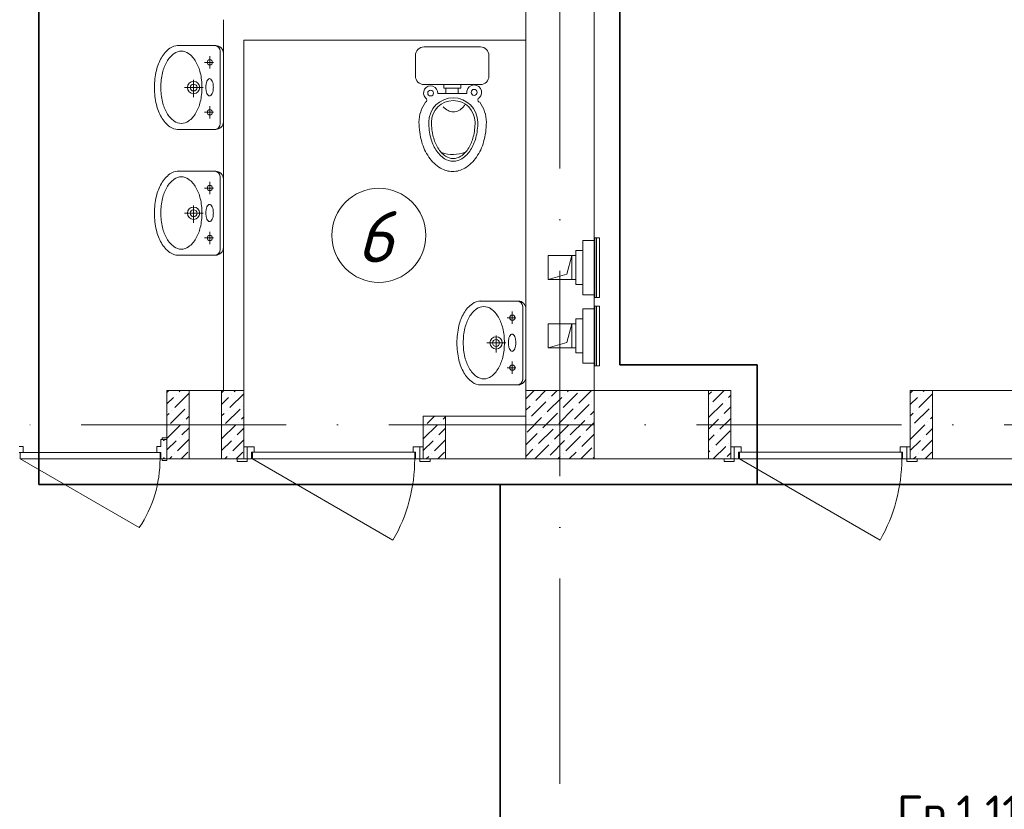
# Model space of a CAD drawing. Header units: millimetres. Extents: x 1114507 to 93926427, y 174473 to 817039.
# Tile 361 of 483: x 1839347 to 1845109, y 773875 to 778495. Entities that reach past the tile are written whole.
import ezdxf

# ---------------------------------------------------------------- set-up
doc = ezdxf.new("R2010")
doc.units = ezdxf.units.MM
doc.linetypes.add('ACAD_ISO10W100', pattern=[18, 12, -3, 0, -3])
doc.linetypes.add('ADSK_Скрыто', pattern=[6, 3, -3])
for name, color, linetype, lineweight in [('_Hidden_', 7, 'ADSK_Скрыто', 9), ('Doors', 86, 'Continuous', 13), ('expl', 234, 'Continuous', 13), ('Mechanical Equipment', 7, 'Continuous', 18), ('размеры', 12, 'Continuous', 15), ('Сантехника', 150, 'Continuous', 13)]:
    doc.layers.add(name, color=color, linetype=linetype, lineweight=lineweight)
doc.layers.add('ventilatsiya', color=7, linetype='Continuous')
doc.styles.add('iso', font='isocpeur.TTF')
doc.styles.get("Standard").update_dxf_attribs({"font": 'isocpeui.ttf'})
doc.styles.add('Суннат', font='ariali.ttf', dxfattribs={"height": 250})

# ---------------------------------------------------------------- blocks, each defined once
blk = doc.blocks.new('blok1qavmak')
at = {"color": 1, "linetype": 'ACAD_ISO10W100', "lineweight": 0, "ltscale": 100}
for p, q in [((1495360.8, 782425.1), (1495360.8, 766825.1)), ((1518960.8, 776125.1), (1491960.8, 776125.1))]:
    blk.add_line(p, q, dxfattribs=at)
at = {"lineweight": 0, "ltscale": 100}
for p, q in [((1495160.8, 776325.1), (1495160.8, 782225.1)), ((1495560.8, 776325.1), (1495560.8, 782225.1)), ((1493390.8, 776325.1), (1493390.8, 778495.1)), ((1493510.8, 776325.1), (1493510.8, 778375.1)), ((1493510.8, 778375.1), (1495160.8, 778375.1)), ((1493510.8, 776325.1), (1493060.8, 776325.1)), ((1493060.8, 776325.1), (1493060.8, 775925.1)), ((1493510.8, 776325.1), (1493510.8, 775925.1)), ((1496360.8, 776325.1), (1495560.8, 776325.1)), ((1496360.8, 776325.1), (1496360.8, 775925.1)), ((1504760.8, 776325.1), (1497410.8, 776325.1)), ((1497410.8, 776325.1), (1497410.8, 775925.1)), ((1495160.8, 776175.1), (1494560.8, 776175.1)), ((1494560.8, 776175.1), (1494560.8, 775925.1)), ((1493510.8, 775925.1), (1493060.8, 775925.1)), ((1496360.8, 775925.1), (1494560.8, 775925.1)), ((1505960.8, 775925.1), (1497410.8, 775925.1))]:
    blk.add_line(p, q, dxfattribs=at)
at = {"linetype": 'Continuous', "lineweight": 0, "ltscale": 100}
for p, q in [((1493060.8, 776314.3, 0), (1493071.6, 776325.1, 0)), ((1493106.6, 776225.4, 0), (1493190.8, 776309.6, 0)), ((1493115, 776301.2, 0), (1493115, 776301.2, 0)), ((1493131.9, 776318, 0), (1493139, 776325.1, 0)), ((1493380.8, 776311.4, 0), (1493394.5, 776325.1, 0)), ((1493429.5, 776225.4, 0), (1493510.8, 776306.7, 0)), ((1493437.9, 776301.2, 0), (1493437.9, 776301.2, 0)), ((1493454.8, 776318, 0), (1493461.9, 776325.1, 0)), ((1495160.8, 776277), (1495208.9, 776325.1)), ((1495219.1, 776267.9), (1495276.3, 776325.1)), ((1495311.7, 776293.2), (1495343.7, 776325.1)), ((1495379.1, 776225.8), (1495463.3, 776310)), ((1495387.5, 776301.6), (1495387.5, 776301.6)), ((1495404.3, 776318.4), (1495411, 776325.1)), ((1495471.7, 776251.1), (1495545.7, 776325.1)), ((1496230.8, 776302, 0), (1496246.6, 776317.7, 0)), ((1496255, 776258.8, 0), (1496321.3, 776325.1, 0)), ((1496347.6, 776284.1, 0), (1496360.8, 776297.3, 0)), ((1497425.6, 776325.1, 0), (1497410.8, 776310.4, 0)), ((1497540.8, 776305.7, 0), (1497461.5, 776226.3, 0)), ((1497469.9, 776302.1, 0), (1497469.9, 776302.1, 0)), ((1497492.9, 776325.1, 0), (1497486.8, 776319, 0)), ((1493060.8, 776247, 0), (1493098.2, 776284.3, 0)), ((1493380.8, 776244.1, 0), (1493421.1, 776284.3, 0)), ((1495193.9, 776175.3), (1495278.1, 776259.5)), ((1495202.3, 776251.1), (1495202.3, 776251.1)), ((1495286.5, 776200.6), (1495370.7, 776284.8)), ((1495294.9, 776276.3), (1495294.9, 776276.3)), ((1495446.4, 776158.5), (1495530.6, 776242.7)), ((1495547.5, 776259.5), (1495547.5, 776259.5)), ((1496230.8, 776167.3, 0), (1496313.9, 776250.4, 0)), ((1496238.2, 776242, 0), (1496238.2, 776242, 0)), ((1496330.8, 776267.2, 0), (1496330.8, 776267.2, 0)), ((1497453.1, 776285.3, 0), (1497410.8, 776243, 0)), ((1493060.8, 776179.6, 0), (1493072.9, 776191.7, 0)), ((1493081.3, 776132.8, 0), (1493165.5, 776217, 0)), ((1493089.8, 776208.6, 0), (1493089.8, 776208.6, 0)), ((1493182.4, 776233.8, 0), (1493182.4, 776233.8, 0)), ((1493380.8, 776176.7, 0), (1493395.8, 776191.7, 0)), ((1493404.3, 776132.8, 0), (1493488.5, 776217, 0)), ((1493412.7, 776208.6, 0), (1493412.7, 776208.6, 0)), ((1493505.3, 776233.8, 0), (1493505.3, 776233.8, 0)), ((1495160.8, 776209.7), (1495185.4, 776234.2)), ((1495261.2, 776108), (1495345.4, 776192.2)), ((1495269.6, 776183.7), (1495269.6, 776183.7)), ((1495353.8, 776133.2), (1495438, 776217.4)), ((1495362.2, 776209), (1495362.2, 776209)), ((1495454.8, 776234.2), (1495454.8, 776234.2)), ((1495539, 776183.7), (1495560.8, 776205.5)), ((1496322.4, 776191.5, 0), (1496360.8, 776229.9, 0)), ((1497427.9, 776192.7, 0), (1497410.8, 776175.7, 0)), ((1497520.5, 776217.9, 0), (1497436.3, 776133.7, 0)), ((1497444.7, 776209.5, 0), (1497444.7, 776209.5, 0)), ((1497537.3, 776234.8, 0), (1497537.3, 776234.8, 0)), ((1493060.8, 776044.9, 0), (1493140.3, 776124.4, 0)), ((1493157.1, 776141.2, 0), (1493157.1, 776141.2, 0)), ((1493173.9, 776158, 0), (1493190.8, 776174.9, 0)), ((1493380.8, 776042, 0), (1493463.2, 776124.4, 0)), ((1493480, 776141.2, 0), (1493480, 776141.2, 0)), ((1493496.9, 776158, 0), (1493510.8, 776172, 0)), ((1494560.8, 776042, 0), (1494643.2, 776124.4, 0)), ((1494584.3, 776132.8, 0), (1494626.6, 776175.1, 0)), ((1494660, 776141.2, 0), (1494660, 776141.2, 0)), ((1494676.9, 776158, 0), (1494690.8, 776172, 0)), ((1495168.6, 776082.7), (1495252.8, 776166.9)), ((1495177, 776158.5), (1495177, 776158.5)), ((1495328.6, 776040.6), (1495412.8, 776124.8)), ((1495421.2, 776065.9), (1495505.4, 776150.1)), ((1495429.6, 776141.6), (1495429.6, 776141.6)), ((1495513.8, 776091.1), (1495560.8, 776138.2)), ((1495522.2, 776166.9), (1495522.2, 776166.9)), ((1496230.8, 776099.9, 0), (1496288.7, 776157.8, 0)), ((1496297.1, 776098.9, 0), (1496360.8, 776162.6, 0)), ((1496305.5, 776174.6, 0), (1496305.5, 776174.6, 0)), ((1497495.2, 776125.3, 0), (1497411, 776041.1, 0)), ((1497512, 776142.2, 0), (1497512, 776142.2, 0)), ((1497540.8, 776171, 0), (1497528.9, 776159, 0)), ((1493064.5, 776115.9, 0), (1493064.5, 776115.9, 0)), ((1493148.7, 776065.4, 0), (1493190.8, 776107.6, 0)), ((1493387.4, 776115.9, 0), (1493387.4, 776115.9, 0)), ((1493471.6, 776065.4, 0), (1493510.8, 776104.7, 0)), ((1494567.4, 776115.9, 0), (1494567.4, 776115.9, 0)), ((1494651.6, 776065.4, 0), (1494690.8, 776104.7, 0)), ((1495160.8, 776007.6), (1495227.5, 776074.3)), ((1495236, 776015.4), (1495320.1, 776099.5)), ((1495244.4, 776091.1), (1495244.4, 776091.1)), ((1495337, 776116.4), (1495337, 776116.4)), ((1495488.5, 775998.5), (1495560.8, 776070.8)), ((1495496.9, 776074.3), (1495496.9, 776074.3)), ((1496230.8, 776032.6, 0), (1496263.4, 776065.2, 0)), ((1496271.9, 776006.2, 0), (1496356, 776090.4, 0)), ((1496280.3, 776082, 0), (1496280.3, 776082, 0)), ((1497419.4, 776116.9, 0), (1497419.4, 776116.9, 0)), ((1497540.8, 776103.6, 0), (1497503.6, 776066.4, 0)), ((1493060.8, 775977.6, 0), (1493115, 776031.8, 0)), ((1493123.4, 775972.8, 0), (1493190.8, 776040.2, 0)), ((1493131.9, 776048.6, 0), (1493131.9, 776048.6, 0)), ((1493380.8, 775974.7, 0), (1493437.9, 776031.8, 0)), ((1493446.4, 775972.8, 0), (1493510.8, 776037.3, 0)), ((1493454.8, 776048.6, 0), (1493454.8, 776048.6, 0)), ((1494560.8, 775974.7, 0), (1494617.9, 776031.8, 0)), ((1494626.4, 775972.8, 0), (1494690.8, 776037.3, 0)), ((1494634.8, 776048.6, 0), (1494634.8, 776048.6, 0)), ((1495213.1, 775925.1), (1495294.9, 776006.9)), ((1495303.3, 775948), (1495387.5, 776032.2)), ((1495311.7, 776023.8), (1495311.7, 776023.8)), ((1495395.9, 775973.3), (1495480.1, 776057.4)), ((1495404.3, 776049), (1495404.3, 776049)), ((1496347.6, 776014.7, 0), (1496347.6, 776014.7, 0)), ((1497469.9, 776032.7, 0), (1497410.8, 775973.6, 0)), ((1497540.8, 776036.3, 0), (1497478.4, 775973.8, 0)), ((1497486.8, 776049.5, 0), (1497486.8, 776049.5, 0)), ((1493106.6, 775956, 0), (1493106.6, 775956, 0)), ((1493143.1, 775925.1, 0), (1493182.4, 775964.4, 0)), ((1493429.5, 775956, 0), (1493429.5, 775956, 0)), ((1493466, 775925.1, 0), (1493505.3, 775964.4, 0)), ((1494609.5, 775956, 0), (1494609.5, 775956, 0)), ((1494646, 775925.1, 0), (1494685.3, 775964.4, 0)), ((1495160.8, 775940.2), (1495202.3, 775981.7)), ((1495219.1, 775998.5), (1495219.1, 775998.5)), ((1495379.1, 775956.4), (1495379.1, 775956.4)), ((1495415.1, 775925.1), (1495454.8, 775964.8)), ((1495471.7, 775981.7), (1495471.7, 775981.7)), ((1495482.5, 775925.1), (1495547.5, 775990.1)), ((1496230.8, 775965.2, 0), (1496238.2, 775972.6, 0)), ((1496255, 775989.4, 0), (1496255, 775989.4, 0)), ((1496258.1, 775925.1, 0), (1496330.8, 775997.8, 0)), ((1496339.2, 775938.9, 0), (1496360.8, 775960.5, 0)), ((1497461.5, 775956.9, 0), (1497461.5, 775956.9, 0)), ((1497537.3, 775965.4, 0), (1497497, 775925.1, 0)), ((1493075.7, 775925.1, 0), (1493089.8, 775939.1, 0)), ((1493398.6, 775925.1, 0), (1493412.7, 775939.1, 0)), ((1494578.6, 775925.1, 0), (1494592.7, 775939.1, 0)), ((1495286.5, 775931.2), (1495286.5, 775931.2)), ((1495347.8, 775925.1), (1495362.2, 775939.6)), ((1495555.9, 775931.2), (1495560.8, 775936.1)), ((1497444.7, 775940.1, 0), (1497429.7, 775925.1, 0))]:
    blk.add_line(p, q, dxfattribs=at)
at = {"layer": '_Hidden_', "color": 5, "lineweight": 0}
for p, q in [((1495564.2, 777219.1), (1495564.7, 777219.1)), ((1495493.8, 777203.9), (1495493.8, 777203.5)), ((1495493.8, 777203.5), (1495493.8, 777203.9)), ((1495517.8, 777203.5), (1495517.8, 777203.9)), ((1495517.8, 777203.9), (1495517.8, 777203.5)), ((1495560.8, 777203.5), (1495560.8, 777203.9)), ((1495560.8, 777203.9), (1495560.8, 777203.5)), ((1495493.8, 776886.2), (1495493.8, 776885.9)), ((1495493.8, 776885.9), (1495493.8, 776886.2)), ((1495517.8, 776885.9), (1495517.8, 776886.2)), ((1495517.8, 776886.2), (1495517.8, 776885.9)), ((1495560.8, 776886.2), (1495560.8, 776885.9)), ((1495560.8, 776885.9), (1495560.8, 776886.2)), ((1495564.7, 776870.2), (1495564.2, 776870.2)), ((1495564.2, 776819.6), (1495564.7, 776819.6)), ((1495493.8, 776804.3), (1495493.8, 776804)), ((1495493.8, 776804), (1495493.8, 776804.3)), ((1495517.8, 776804), (1495517.8, 776804.3)), ((1495517.8, 776804.3), (1495517.8, 776804)), ((1495560.8, 776804), (1495560.8, 776804.3)), ((1495560.8, 776804.3), (1495560.8, 776804)), ((1495493.8, 776486.7), (1495493.8, 776486.3)), ((1495493.8, 776486.3), (1495493.8, 776486.7)), ((1495517.8, 776486.3), (1495517.8, 776486.7)), ((1495517.8, 776486.7), (1495517.8, 776486.3)), ((1495560.8, 776486.7), (1495560.8, 776486.3)), ((1495560.8, 776486.3), (1495560.8, 776486.7)), ((1495564.7, 776470.7), (1495564.2, 776470.7))]:
    blk.add_line(p, q, dxfattribs=at)
at = {"layer": 'Doors', "lineweight": 0}
for p, q in [((1493024.8, 775998), (1493024.8, 776038.5)), ((1493040.9, 776038.5), (1493024.8, 776038.5)), ((1493032.6, 776038.5), (1493032.6, 776049.3)), ((1493060.8, 776049.3), (1493032.6, 776049.3)), ((1493040.9, 776038.5), (1493040.9, 776033.5)), ((1493045.3, 776033.5), (1493040.9, 776033.5)), ((1493045.3, 776038.5), (1493045.3, 776033.5)), ((1493060.8, 776038.5), (1493045.3, 776038.5)), ((1493060.8, 776038.5), (1493045.3, 776038.5)), ((1493060.8, 776038.5), (1493060.8, 776049.3)), ((1493060.8, 775926), (1493060.8, 776038.5)), ((1493060.8, 776038.5), (1493060.8, 776038.5)), ((1492196.8, 775998), (1492219.5, 775998)), ((1492196.8, 775962), (1493002.2, 775962)), ((1492201.2, 775926), (1492201.2, 775962)), ((1492219.5, 775962), (1492219.5, 775998)), ((1493002.2, 775962), (1493002.2, 775998)), ((1493024.8, 775998), (1493002.2, 775998)), ((1493002.2, 775962), (1493024.8, 775962)), ((1493020.5, 775926), (1493020.5, 775962)), ((1493024.8, 775926), (1493024.8, 775962)), ((1492201.2, 775926), (1492899.1, 775523)), ((1492201.2, 775926), (1493020.5, 775926)), ((1493040.9, 775926), (1493024.8, 775926)), ((1493032.6, 775926), (1493032.6, 775915.2)), ((1493060.8, 775915.2), (1493032.6, 775915.2)), ((1493040.9, 775926), (1493040.9, 775930.9)), ((1493045.3, 775930.9), (1493040.9, 775930.9)), ((1493045.3, 775926), (1493045.3, 775930.9)), ((1493060.8, 775926), (1493045.3, 775926)), ((1493060.8, 775926), (1493060.8, 775926)), ((1493060.8, 775926), (1493060.8, 775915.2)), ((1493560.8, 775925.1), (1494383.6, 775450.1)), ((1496410.8, 775925.1), (1497233.6, 775450.1))]:
    blk.add_line(p, q, dxfattribs=at)
for points in [[(1493510.8, 775995.1), (1493530.8, 775995.1), (1493530.8, 775925.1), (1493510.8, 775925.1)], [(1493570.8, 775965.1), (1493570.8, 775995.1), (1493530.8, 775995.1), (1493530.8, 775925.1), (1493555.8, 775925.1), (1493555.8, 775965.1)], [(1494510.8, 775965.1), (1493560.8, 775965.1), (1493560.8, 775925.1), (1494510.8, 775925.1)], [(1494500.8, 775965.1), (1494500.8, 775995.1), (1494540.8, 775995.1), (1494540.8, 775925.1), (1494515.8, 775925.1), (1494515.8, 775965.1)], [(1494560.8, 775995.1), (1494540.8, 775995.1), (1494540.8, 775925.1), (1494560.8, 775925.1)], [(1496360.8, 775995.1), (1496380.8, 775995.1), (1496380.8, 775925.1), (1496360.8, 775925.1)], [(1496420.8, 775965.1), (1496420.8, 775995.1), (1496380.8, 775995.1), (1496380.8, 775925.1), (1496405.8, 775925.1), (1496405.8, 775965.1)], [(1497360.8, 775965.1), (1496410.8, 775965.1), (1496410.8, 775925.1), (1497360.8, 775925.1)], [(1497350.8, 775965.1), (1497350.8, 775995.1), (1497390.8, 775995.1), (1497390.8, 775925.1), (1497365.8, 775925.1), (1497365.8, 775965.1)], [(1497410.8, 775995.1), (1497390.8, 775995.1), (1497390.8, 775925.1), (1497410.8, 775925.1)], [(1493530.8, 775925.1), (1493470.8, 775925.1), (1493470.8, 775910.1), (1493530.8, 775910.1)], [(1494600.8, 775925.1), (1494540.8, 775925.1), (1494540.8, 775910.1), (1494600.8, 775910.1)], [(1496380.8, 775925.1), (1496320.8, 775925.1), (1496320.8, 775910.1), (1496380.8, 775910.1)], [(1497450.8, 775925.1), (1497390.8, 775925.1), (1497390.8, 775910.1), (1497450.8, 775910.1)]]:
    blk.add_lwpolyline(points, close=True, dxfattribs=at)
for centre, radius, start in [((1492291.2, 775926), 729.4, 326.46276), ((1493560.8, 775925.1), 950, 330), ((1496410.8, 775925.1), 950, 330)]:
    blk.add_arc(centre, radius, start, 0, dxfattribs=at)
at = {"layer": 'Mechanical Equipment', "color": 5, "lineweight": 0}
for p, q in [((1495563.9, 777219.1), (1495563.9, 776870.2)), ((1495564.2, 777219.1), (1495564.2, 776870.2)), ((1495564.2, 777219.1), (1495573.9, 777219.1)), ((1495573.9, 777219.1), (1495583.3, 777219.1)), ((1495573.9, 777219.1), (1495573.9, 776870.2)), ((1495583.3, 777219.1), (1495592.9, 777219.1)), ((1495592.9, 776870.2), (1495592.9, 777219.1)), ((1495517.8, 777203.9), (1495493.8, 777203.9)), ((1495493.8, 777203.9), (1495493.8, 777203.5)), ((1495493.8, 777193.9), (1495493.8, 777203.9)), ((1495493.8, 776895.9), (1495493.8, 777193.9)), ((1495560.8, 777203.9), (1495517.8, 777203.9)), ((1495517.8, 777203.5), (1495517.8, 777203.9)), ((1495517.8, 777203.9), (1495517.8, 777203.5)), ((1495560.8, 777203.5), (1495560.8, 777203.9)), ((1495560.8, 777203.9), (1495560.8, 777193.9)), ((1495560.8, 777193.9), (1495560.8, 776895.9)), ((1495493.8, 777144.9), (1495452.6, 777144.9)), ((1495452.6, 776944.9), (1495452.6, 777144.9)), ((1495452.6, 776944.9), (1495493.8, 776944.9)), ((1495493.8, 776885.9), (1495493.8, 776895.9)), ((1495493.8, 776886.2), (1495493.8, 776885.9)), ((1495493.8, 776885.9), (1495517.8, 776885.9)), ((1495517.8, 776885.9), (1495517.8, 776886.2)), ((1495517.8, 776886.2), (1495517.8, 776885.9)), ((1495517.8, 776885.9), (1495560.8, 776885.9)), ((1495560.8, 776895.9), (1495560.8, 776885.9)), ((1495560.8, 776885.9), (1495560.8, 776886.2)), ((1495573.9, 776870.2), (1495564.2, 776870.2)), ((1495583.3, 776870.2), (1495573.9, 776870.2)), ((1495592.9, 776870.2), (1495583.3, 776870.2)), ((1495563.9, 776819.6), (1495563.9, 776470.7)), ((1495564.2, 776819.6), (1495564.2, 776470.7)), ((1495564.2, 776819.6), (1495573.9, 776819.6)), ((1495573.9, 776819.6), (1495583.3, 776819.6)), ((1495573.9, 776819.6), (1495573.9, 776470.7)), ((1495583.3, 776819.6), (1495592.9, 776819.6)), ((1495592.9, 776470.7), (1495592.9, 776819.6)), ((1495517.8, 776804.3), (1495493.8, 776804.3)), ((1495493.8, 776804.3), (1495493.8, 776804)), ((1495493.8, 776794.3), (1495493.8, 776804.3)), ((1495493.8, 776496.3), (1495493.8, 776794.3)), ((1495560.8, 776804.3), (1495517.8, 776804.3)), ((1495517.8, 776804), (1495517.8, 776804.3)), ((1495517.8, 776804.3), (1495517.8, 776804)), ((1495560.8, 776804), (1495560.8, 776804.3)), ((1495560.8, 776804.3), (1495560.8, 776794.3)), ((1495560.8, 776794.3), (1495560.8, 776496.3)), ((1495493.8, 776745.3), (1495452.6, 776745.3)), ((1495452.6, 776545.3), (1495452.6, 776745.3)), ((1495452.6, 776545.3), (1495493.8, 776545.3)), ((1495493.8, 776486.3), (1495493.8, 776496.3)), ((1495493.8, 776486.7), (1495493.8, 776486.3)), ((1495493.8, 776486.3), (1495517.8, 776486.3)), ((1495517.8, 776486.3), (1495517.8, 776486.7)), ((1495517.8, 776486.7), (1495517.8, 776486.3)), ((1495517.8, 776486.3), (1495560.8, 776486.3)), ((1495560.8, 776496.3), (1495560.8, 776486.3)), ((1495560.8, 776486.3), (1495560.8, 776486.7)), ((1495573.9, 776470.7), (1495564.2, 776470.7)), ((1495583.3, 776470.7), (1495573.9, 776470.7)), ((1495592.9, 776470.7), (1495583.3, 776470.7))]:
    blk.add_line(p, q, dxfattribs=at)
at = {"layer": 'ventilatsiya', "lineweight": 0, "ltscale": 100}
for p, q in [((1495430.8, 777114.9), (1495290.8, 777114.9)), ((1495290.8, 777114.9), (1495290.8, 776974.9)), ((1495385.5, 777114.9), (1495452.6, 777114.9)), ((1495430.8, 777114.9), (1495401.7, 777006.5)), ((1495430.8, 776974.9), (1495430.8, 777114.9)), ((1495401.7, 777006.5), (1495290.8, 776974.9)), ((1495290.8, 776974.9), (1495430.8, 776974.9)), ((1495385.5, 776974.9), (1495452.6, 776974.9)), ((1495430.8, 776715.3), (1495290.8, 776715.3)), ((1495290.8, 776715.3), (1495290.8, 776575.3)), ((1495385.5, 776715.3), (1495452.6, 776715.3)), ((1495430.8, 776715.3), (1495401.7, 776607)), ((1495430.8, 776575.3), (1495430.8, 776715.3)), ((1495401.7, 776607), (1495290.8, 776575.3)), ((1495290.8, 776575.3), (1495430.8, 776575.3)), ((1495385.5, 776575.3), (1495452.6, 776575.3))]:
    blk.add_line(p, q, dxfattribs=at)
at = {"layer": 'размеры', "lineweight": 0, "ltscale": 5}
for p, q in [((1493190.8, 776325.1), (1493060.8, 776325.1)), ((1493060.8, 776325.1), (1493060.8, 775925.1)), ((1493190.8, 775925.1), (1493190.8, 776325.1)), ((1493510.8, 776325.1), (1493380.8, 776325.1)), ((1493380.8, 776325.1), (1493380.8, 775925.1)), ((1493510.8, 775925.1), (1493510.8, 776325.1)), ((1495560.8, 776325.1), (1495160.8, 776325.1)), ((1495160.8, 776325.1), (1495160.8, 775925.1)), ((1495560.8, 775925.1), (1495560.8, 776325.1)), ((1496360.8, 776325.1), (1496230.8, 776325.1)), ((1496230.8, 776325.1), (1496230.8, 775925.1)), ((1496360.8, 775925.1), (1496360.8, 776325.1)), ((1497410.8, 775925.1), (1497410.8, 776325.1)), ((1497410.8, 776325.1), (1497540.8, 776325.1)), ((1497540.8, 776325.1), (1497540.8, 775925.1)), ((1494690.8, 776175.1), (1494560.8, 776175.1)), ((1494560.8, 776175.1), (1494560.8, 775925.1)), ((1494690.8, 775925.1), (1494690.8, 776175.1)), ((1493060.8, 775925.1), (1493190.8, 775925.1)), ((1493380.8, 775925.1), (1493510.8, 775925.1)), ((1494560.8, 775925.1), (1494690.8, 775925.1)), ((1495160.8, 775925.1), (1495560.8, 775925.1)), ((1496230.8, 775925.1), (1496360.8, 775925.1)), ((1497540.8, 775925.1), (1497410.8, 775925.1))]:
    blk.add_line(p, q, dxfattribs=at)
at = {"layer": 'Сантехника', "lineweight": 0}
for p, q in [((1493120.6, 778343.3), (1493345.9, 778343.3)), ((1493372.9, 778313.7), (1493372.9, 778098.1)), ((1493311.8, 778281.2), (1493311.8, 778210)), ((1493390.8, 778298.4), (1493390.8, 778098.1)), ((1493332.3, 778245.6), (1493281.1, 778245.6)), ((1493216.9, 778142.6), (1493216.9, 778041.5)), ((1493273.4, 778098.1), (1493163.1, 778098.1)), ((1493372.9, 777882.6), (1493372.9, 778098.1)), ((1493390.8, 778098.1), (1493390.8, 777897.9)), ((1493311.8, 777989), (1493311.8, 777917.8)), ((1493332.3, 777953.4), (1493281.1, 777953.4)), ((1493345.9, 777852.9), (1493120.6, 777852.9)), ((1493120.6, 777607.9), (1493345.9, 777607.9)), ((1493372.9, 777578.2), (1493372.9, 777362.7)), ((1493390.8, 777562.9), (1493390.8, 777362.7)), ((1493332.3, 777510.2), (1493281.1, 777510.2)), ((1493311.8, 777545.8), (1493311.8, 777474.6)), ((1493216.9, 777407.2), (1493216.9, 777306)), ((1493273.4, 777362.7), (1493163.1, 777362.7)), ((1493372.9, 777147.1), (1493372.9, 777362.7)), ((1493390.8, 777362.7), (1493390.8, 777162.4)), ((1493332.3, 777218), (1493281.1, 777218)), ((1493311.8, 777253.6), (1493311.8, 777182.4)), ((1493345.9, 777117.5), (1493120.6, 777117.5)), ((1494890.6, 776849), (1495115.9, 776849)), ((1495142.9, 776819.3), (1495142.9, 776603.8)), ((1495081.8, 776786.9), (1495081.8, 776715.7)), ((1495160.8, 776804), (1495160.8, 776603.8)), ((1495102.3, 776751.3), (1495051.1, 776751.3)), ((1494986.9, 776648.3), (1494986.9, 776547.1)), ((1495043.4, 776603.8), (1494933.1, 776603.8)), ((1495142.9, 776388.2), (1495142.9, 776603.8)), ((1495160.8, 776603.8), (1495160.8, 776403.5)), ((1495081.8, 776494.7), (1495081.8, 776423.5)), ((1495102.3, 776459.1), (1495051.1, 776459.1)), ((1495115.9, 776358.6), (1494890.6, 776358.6))]:
    blk.add_line(p, q, dxfattribs=at)
at = {"layer": 'Сантехника', "lineweight": 0, "ltscale": 5}
for p, q in [((1494895.2, 778335.7), (1494565.2, 778335.7)), ((1494895.2, 778335.7), (1494565.2, 778335.7)), ((1494515.2, 778285.7), (1494515.2, 778165.7)), ((1494515.2, 778285.7), (1494515.2, 778165.7)), ((1494945.2, 778165.7), (1494945.2, 778285.7)), ((1494945.2, 778165.7), (1494945.2, 778285.7)), ((1494565.2, 778115.7), (1494895.2, 778115.7)), ((1494565.2, 778115.7), (1494895.2, 778115.7)), ((1494680.4, 778115.7), (1494680.4, 778095)), ((1494780, 778115.7), (1494680.4, 778115.7)), ((1494680.4, 778115.7), (1494680.4, 778095)), ((1494780, 778115.7), (1494680.4, 778115.7)), ((1494680.4, 778095), (1494692.6, 778095)), ((1494680.4, 778095), (1494692.6, 778095)), ((1494692.6, 778095), (1494692.6, 778062.7)), ((1494692.6, 778095), (1494764.3, 778095)), ((1494692.6, 778095), (1494692.6, 778062.7)), ((1494692.6, 778095), (1494764.3, 778095)), ((1494764.3, 778095), (1494780, 778095)), ((1494764.3, 778060.6), (1494764.3, 778095)), ((1494764.3, 778095), (1494780, 778095)), ((1494764.3, 778060.6), (1494764.3, 778095)), ((1494780, 778095), (1494780, 778115.7)), ((1494780, 778095), (1494780, 778115.7)), ((1494692.6, 778062.7), (1494645.5, 778062.7)), ((1494692.6, 778062.7), (1494645.5, 778062.7)), ((1494764.3, 778062.7), (1494692.6, 778062.7)), ((1494764.3, 778062.7), (1494692.6, 778062.7)), ((1494815.4, 778062.7), (1494764.3, 778062.7)), ((1494815.4, 778062.7), (1494764.3, 778062.7))]:
    blk.add_line(p, q, dxfattribs=at)
at = {"layer": 'Сантехника', "lineweight": 0}
for centre, radius in [((1493311.8, 778245.6), 15.4), ((1493216.9, 778098.1), 35.9), ((1493216.9, 778098.1), 20.1), ((1493311.8, 777953.4), 15.4), ((1493311.8, 777510.2), 15.4), ((1493216.9, 777362.7), 35.9), ((1493216.9, 777362.7), 20.1), ((1493311.8, 777218), 15.4), ((1495081.8, 776751.3), 15.4), ((1494986.9, 776603.8), 35.9), ((1494986.9, 776603.8), 20.1), ((1495081.8, 776459.1), 15.4)]:
    blk.add_circle(centre, radius, dxfattribs=at)
at = {"layer": 'Сантехника', "lineweight": 0, "ltscale": 5}
for centre, radius in [((1494603.9, 778066), 16.8), ((1494603.9, 778066), 16.8), ((1494858.5, 778069.7), 17.7), ((1494858.5, 778069.7), 17.7)]:
    blk.add_circle(centre, radius, dxfattribs=at)
at = {"layer": 'Сантехника', "lineweight": 0}
for centre, radius, start, end in [((1493182.5, 778184.3), 177.4, 126.02779, 150.33698), ((1493126.6, 778261.3), 82.2, 90, 126.02779), ((1493145.1, 778239.8), 71.4, 90, 126.02779), ((1493126.6, 778261.3), 82.2, 85.88044, 90), ((1493145.1, 778239.8), 71.4, 53.97221, 90), ((1493339.7, 778310.1), 33.3, 0, 90), ((1493345.9, 778298.4), 45, 0, 90), ((1493272.2, 778133.3), 280.6, 150.33698, 166.7261), ((1493193.7, 778173), 154, 126.02779, 150.33698), ((1493096.5, 778173), 154, 29.66302, 53.97221), ((1493414.4, 778099.7), 426.7, 166.7261, 180), ((1493271.5, 778128.7), 243.6, 150.33698, 166.7261), ((1493018.7, 778128.7), 243.6, 13.2739, 29.66302), ((1493395, 778099.5), 370.4, 166.7261, 180), ((1492895.3, 778099.5), 370.4, 0, 13.2739), ((1493328.8, 778120.8), 36.7, 133.85702, 156.68018), ((1493310.5, 778139.8), 10.3, 90, 133.85702), ((1493310.5, 778139.8), 10.3, 46.14298, 90), ((1493292.3, 778120.8), 36.7, 23.31982, 46.14298), ((1493414.4, 778099.7), 426.7, 180, 180.21449), ((1493414.4, 778096.5), 426.7, 179.78551, 180), ((1493414.4, 778096.5), 426.7, 180, 193.2739), ((1493395, 778099.5), 370.4, 180, 193.2739), ((1492895.3, 778099.5), 370.4, 346.7261, 0), ((1493405.8, 778099.5), 117, 169.87605, 180), ((1493405.8, 778099.5), 117, 180, 190.12395), ((1493358.5, 778108), 69, 156.68018, 169.87605), ((1493262.6, 778108), 69, 10.12395, 23.31982), ((1493215.3, 778099.5), 117, 0, 10.12395), ((1493215.3, 778099.5), 117, 349.87605, 0), ((1493358.5, 778091.1), 69, 190.12395, 203.31982), ((1493328.8, 778078.3), 36.7, 203.31982, 226.14298), ((1493310.5, 778059.3), 10.3, 226.14298, 270), ((1493310.5, 778059.3), 10.3, 270, 313.85702), ((1493292.3, 778078.3), 36.7, 313.85702, 336.68018), ((1493262.6, 778091.1), 69, 336.68018, 349.87605), ((1493272.2, 778063), 280.6, 193.2739, 209.66302), ((1493271.5, 778070.4), 243.6, 193.2739, 209.66302), ((1493018.7, 778070.4), 243.6, 330.33698, 346.7261), ((1493182.5, 778011.9), 177.4, 209.66302, 233.97221), ((1493193.7, 778026.1), 154, 209.66302, 233.97221), ((1493096.5, 778026.1), 154, 306.02779, 330.33698), ((1493126.6, 777935), 82.2, 233.97221, 270), ((1493145.1, 777959.3), 71.4, 233.97221, 270), ((1493126.6, 777935), 82.2, 270, 274.11956), ((1493145.1, 777959.3), 71.4, 270, 306.02779), ((1493339.7, 777886.2), 33.3, 270, 0), ((1493345.9, 777897.9), 45, 270, 0), ((1494845.2, 777863.7), 305.2, 195.84662, 214.4219), ((1494776.3, 777816.5), 221.7, 214.4219, 238.84923), ((1493182.5, 777448.9), 177.4, 126.02779, 150.33698), ((1493193.7, 777437.5), 154, 126.02779, 150.33698), ((1493126.6, 777525.9), 82.2, 90, 126.02779), ((1493145.1, 777504.3), 71.4, 90, 126.02779), ((1493126.6, 777525.9), 82.2, 85.88044, 90), ((1493145.1, 777504.3), 71.4, 53.97221, 90), ((1493096.5, 777437.5), 154, 29.66302, 53.97221), ((1493339.7, 777574.7), 33.3, 0, 90), ((1493345.9, 777562.9), 45, 0, 90), ((1493272.2, 777397.8), 280.6, 150.33698, 166.7261), ((1493271.5, 777393.2), 243.6, 150.33698, 166.7261), ((1493018.7, 777393.2), 243.6, 13.2739, 29.66302), ((1493414.4, 777364.3), 426.7, 166.7261, 180), ((1493395, 777364.1), 370.4, 166.7261, 180), ((1492895.3, 777364.1), 370.4, 0, 13.2739), ((1493358.5, 777372.5), 69, 156.68018, 169.87605), ((1493328.8, 777385.3), 36.7, 133.85702, 156.68018), ((1493310.5, 777404.4), 10.3, 90, 133.85702), ((1493310.5, 777404.4), 10.3, 46.14298, 90), ((1493292.3, 777385.3), 36.7, 23.31982, 46.14298), ((1493262.6, 777372.5), 69, 10.12395, 23.31982), ((1493414.4, 777364.3), 426.7, 180, 180.21449), ((1493414.4, 777361.1), 426.7, 179.78551, 180), ((1493414.4, 777361.1), 426.7, 180, 193.2739), ((1493395, 777364.1), 370.4, 180, 193.2739), ((1492895.3, 777364.1), 370.4, 346.7261, 0), ((1493405.8, 777364.1), 117, 169.87605, 180), ((1493405.8, 777364.1), 117, 180, 190.12395), ((1493358.5, 777355.6), 69, 190.12395, 203.31982), ((1493262.6, 777355.6), 69, 336.68018, 349.87605), ((1493215.3, 777364.1), 117, 0, 10.12395), ((1493215.3, 777364.1), 117, 349.87605, 0), ((1493271.5, 777335), 243.6, 193.2739, 209.66302), ((1493018.7, 777335), 243.6, 330.33698, 346.7261), ((1493328.8, 777342.9), 36.7, 203.31982, 226.14298), ((1493310.5, 777323.8), 10.3, 226.14298, 270), ((1493310.5, 777323.8), 10.3, 270, 313.85702), ((1493292.3, 777342.9), 36.7, 313.85702, 336.68018), ((1493272.2, 777327.5), 280.6, 193.2739, 209.66302), ((1493182.5, 777276.5), 177.4, 209.66302, 233.97221), ((1493193.7, 777290.6), 154, 209.66302, 233.97221), ((1493145.1, 777223.8), 71.4, 233.97221, 270), ((1493145.1, 777223.8), 71.4, 270, 306.02779), ((1493096.5, 777290.6), 154, 306.02779, 330.33698), ((1493345.9, 777162.4), 45, 270, 0), ((1493126.6, 777199.5), 82.2, 233.97221, 270), ((1493126.6, 777199.5), 82.2, 270, 274.11956), ((1493339.7, 777150.7), 33.3, 270, 0), ((1494952.5, 776690), 177.4, 126.02779, 150.33698), ((1494896.6, 776767), 82.2, 90, 126.02779), ((1494915.1, 776745.4), 71.4, 90, 126.02779), ((1494896.6, 776767), 82.2, 85.88044, 90), ((1494915.1, 776745.4), 71.4, 53.97221, 90), ((1495109.7, 776815.8), 33.3, 0, 90), ((1495115.9, 776804), 45, 0, 90), ((1495042.2, 776638.9), 280.6, 150.33698, 166.7261), ((1495041.5, 776634.3), 243.6, 150.33698, 166.7261), ((1494963.7, 776678.6), 154, 126.02779, 150.33698), ((1494866.5, 776678.6), 154, 29.66302, 53.97221), ((1494788.7, 776634.3), 243.6, 13.2739, 29.66302), ((1495184.4, 776605.4), 426.7, 166.7261, 180), ((1495165, 776605.2), 370.4, 166.7261, 180), ((1494665.3, 776605.2), 370.4, 0, 13.2739), ((1495128.5, 776613.6), 69, 156.68018, 169.87605), ((1495098.8, 776626.4), 36.7, 133.85702, 156.68018), ((1495080.5, 776645.4), 10.3, 90, 133.85702), ((1495080.5, 776645.4), 10.3, 46.14298, 90), ((1495062.3, 776626.4), 36.7, 23.31982, 46.14298), ((1495032.6, 776613.6), 69, 10.12395, 23.31982), ((1495184.4, 776605.4), 426.7, 180, 180.21449), ((1495184.4, 776602.2), 426.7, 179.78551, 180), ((1495184.4, 776602.2), 426.7, 180, 193.2739), ((1495165, 776605.2), 370.4, 180, 193.2739), ((1494665.3, 776605.2), 370.4, 346.7261, 0), ((1495175.8, 776605.2), 117, 169.87605, 180), ((1495175.8, 776605.2), 117, 180, 190.12395), ((1495128.5, 776596.7), 69, 190.12395, 203.31982), ((1495032.6, 776596.7), 69, 336.68018, 349.87605), ((1494985.3, 776605.2), 117, 0, 10.12395), ((1494985.3, 776605.2), 117, 349.87605, 0), ((1495098.8, 776584), 36.7, 203.31982, 226.14298), ((1495080.5, 776564.9), 10.3, 226.14298, 270), ((1495080.5, 776564.9), 10.3, 270, 313.85702), ((1495062.3, 776584), 36.7, 313.85702, 336.68018), ((1495042.2, 776568.6), 280.6, 193.2739, 209.66302), ((1495041.5, 776576.1), 243.6, 193.2739, 209.66302), ((1494788.7, 776576.1), 243.6, 330.33698, 346.7261), ((1494952.5, 776517.6), 177.4, 209.66302, 233.97221), ((1494963.7, 776531.7), 154, 209.66302, 233.97221), ((1494866.5, 776531.7), 154, 306.02779, 330.33698), ((1494896.6, 776440.6), 82.2, 233.97221, 270), ((1494915.1, 776464.9), 71.4, 233.97221, 270), ((1494896.6, 776440.6), 82.2, 270, 274.11956), ((1494915.1, 776464.9), 71.4, 270, 306.02779), ((1495109.7, 776391.8), 33.3, 270, 0), ((1495115.9, 776403.5), 45, 270, 0)]:
    blk.add_arc(centre, radius, start, end, dxfattribs=at)
at = {"layer": 'Сантехника', "lineweight": 0, "ltscale": 5}
for centre, radius, start, end in [((1494565.2, 778285.7), 50, 90, 180), ((1494565.2, 778285.7), 50, 90, 180), ((1494895.2, 778285.7), 50, 0, 90), ((1494895.2, 778285.7), 50, 0, 90), ((1494565.2, 778165.7), 50, 180, 270), ((1494565.2, 778165.7), 50, 180, 270), ((1494895.2, 778165.7), 50, 270, 0), ((1494895.2, 778165.7), 50, 270, 0), ((1494603.9, 778066), 41.7, 355.47664, 223.64388), ((1494603.9, 778066), 41.7, 355.47664, 223.64388), ((1494858.5, 778069.7), 43.6, 313.42714, 189.17925), ((1494858.5, 778069.7), 43.6, 313.42714, 189.17925), ((1494566.3, 778024.4), 14.8, 300.13159, 59.86841), ((1494566.3, 778024.4), 14.8, 300.13159, 59.86841), ((1494736.4, 777894.6), 143.4, 0, 180), ((1494736.4, 777894.6), 143.4, 0, 180), ((1494736.4, 777894.6), 127.3, 0, 180), ((1494736.4, 777894.6), 127.3, 0, 180), ((1494893.3, 778025.6), 13.6, 110.6387, 249.3613), ((1494893.3, 778025.6), 13.6, 110.6387, 249.3613), ((1494732.8, 777894.6), 197.2, 143.37244, 180), ((1494732.8, 777894.6), 197.2, 143.37244, 180), ((1494732.8, 777894.6), 197.2, 143.37244, 180), ((1494732.8, 777894.6), 197.2, 143.37244, 180), ((1494744, 778040.7), 86.5, 219.91016, 243.65468), ((1494744, 778040.7), 86.5, 219.91016, 243.65468), ((1494729.8, 778040.7), 86.5, 296.34532, 320.08984), ((1494729.8, 778040.7), 86.5, 296.34532, 320.08984), ((1494718.6, 778050), 101, 320.08984, 330.76229), ((1494718.6, 778050), 101, 320.08984, 330.76229), ((1494732.8, 777894.6), 197.2, 0, 36.62756), ((1494732.8, 777894.6), 197.2, 0, 36.62756), ((1494736.9, 778026.4), 70.5, 243.65468, 270), ((1494736.9, 778026.4), 70.5, 243.65468, 270), ((1494736.9, 778026.4), 70.5, 270, 296.34532), ((1494736.9, 778026.4), 70.5, 270, 296.34532), ((1494954.1, 777894.6), 418.4, 180, 195.84662), ((1494954.1, 777894.6), 418.4, 180, 195.84662), ((1494954.1, 777894.6), 418.4, 180, 195.84662), ((1494954.1, 777894.6), 418.4, 180, 195.84662), ((1494954.1, 777894.6), 361.1, 180, 194.60393), ((1494954.1, 777894.6), 361.1, 180, 194.60393), ((1494961.3, 777894.6), 352.3, 180, 193.96042), ((1494961.3, 777894.6), 352.3, 180, 193.96042), ((1494511.4, 777894.6), 352.3, 346.03958, 0), ((1494511.4, 777894.6), 352.3, 346.03958, 0), ((1494518.7, 777894.6), 361.1, 345.39607, 0), ((1494518.7, 777894.6), 361.1, 345.39607, 0), ((1494511.6, 777894.6), 418.4, 344.15338, 0), ((1494511.6, 777894.6), 418.4, 344.15338, 0), ((1494846.7, 777866.6), 250.1, 194.60393, 212.17122), ((1494846.7, 777866.6), 250.1, 194.60393, 212.17122), ((1494850.3, 777867), 237.8, 193.96042, 210.97049), ((1494850.3, 777867), 237.8, 193.96042, 210.97049), ((1494622.5, 777867), 237.8, 329.02951, 346.03958), ((1494622.5, 777867), 237.8, 329.02951, 346.03958), ((1494626, 777866.6), 250.1, 327.82878, 345.39607), ((1494626, 777866.6), 250.1, 327.82878, 345.39607), ((1494845.2, 777863.7), 305.2, 195.84662, 214.4219), ((1494780.3, 777824.9), 156.2, 210.97049, 235.38765), ((1494780.3, 777824.9), 156.2, 210.97049, 235.38765), ((1494692.5, 777824.9), 156.2, 304.61235, 329.02951), ((1494692.5, 777824.9), 156.2, 304.61235, 329.02951), ((1494620.5, 777863.7), 305.2, 325.5781, 344.15338), ((1494620.5, 777863.7), 305.2, 325.5781, 344.15338), ((1494776.3, 777816.5), 221.7, 214.4219, 238.84923), ((1494779, 777824), 170.1, 212.17122, 236.63536), ((1494779, 777824), 170.1, 212.17122, 236.63536), ((1494734.6, 777919.4), 213, 251.51545, 290.00049), ((1494734.6, 777919.4), 213, 251.51545, 290.00049), ((1494736.4, 777759.3), 92.6, 236.63536, 270), ((1494736.4, 777759.3), 92.6, 236.63536, 270), ((1494736.4, 777761.4), 78.9, 235.38765, 270), ((1494736.4, 777761.4), 78.9, 235.38765, 270), ((1494736.4, 777761.4), 78.9, 270, 304.61235), ((1494736.4, 777761.4), 78.9, 270, 304.61235), ((1494736.4, 777759.3), 92.6, 270, 303.36464), ((1494736.4, 777759.3), 92.6, 270, 303.36464), ((1494693.8, 777824), 170.1, 303.36464, 327.82878), ((1494693.8, 777824), 170.1, 303.36464, 327.82878), ((1494689.3, 777816.5), 221.7, 301.15077, 325.5781), ((1494689.3, 777816.5), 221.7, 301.15077, 325.5781), ((1494732.8, 777744.5), 137.7, 238.84923, 270), ((1494732.8, 777744.5), 137.7, 270, 301.15077)]:
    blk.add_arc(centre, radius, start, end, dxfattribs=at)

msp = doc.modelspace()

# ---------------------------------------------------------------- linework, layer by layer
at = {"layer": 'expl', "lineweight": 0}
msp.add_circle((1841448.7, 777233.4), 275.1, dxfattribs=at)

# ---------------------------------------------------------------- texts
at = {"lineweight": 0, "insert": (1841535.8, 777075.2), "char_height": 300, "width": 349.19, "attachment_point": 9}
msp.add_mtext('6', dxfattribs=at)

# ---------------------------------------------------------------- next in the draw order: block references
at = {"color": 0}
msp.add_blockref('blok1qavmak', (347148, 0), dxfattribs=at)

# ---------------------------------------------------------------- next in the draw order: linework, layer by layer
at = {"color": 4, "lineweight": 35, "ltscale": 100}
for p, q in [((1839458.9, 782075.1), (1839458.9, 775775.1)), ((1842858.9, 782075.1), (1842858.9, 776475.1)), ((1842858.9, 776475.1), (1843662.4, 776475.1)), ((1843662.4, 776475.1), (1843662.4, 775775.1)), ((1839458.9, 775775.1), (1858567.8, 775775.1)), ((1842158.9, 767250.1), (1842158.9, 775775.1))]:
    msp.add_line(p, q, dxfattribs=at)

# ---------------------------------------------------------------- next in the draw order: texts
at = {"ltscale": 10, "insert": (1844746.4, 780008.3, 612.5), "char_height": 192.653, "width": 2280.039, "attachment_point": 1, "style": 'iso'}
msp.add_mtext('\\pi128.59205;{\\LВнутренний блок\\P\\pi648.75481;\\l\\C6;Фанкойл \\P\\pi306.79596;\\C0;N=0,05 квт 1ф}', dxfattribs=at)
at = {"color": 0, "insert": (1844479.6, 773956.1), "char_height": 200, "width": 2509.849, "attachment_point": 1, "style": 'Суннат'}
msp.add_mtext('{\\fISOCPEUR|b0|i0|c204|p34;Гр.\\fISOCPEUR|b0|i0|c0|p34;1,11}', dxfattribs=at)

doc.saveas('drawing.dxf')
